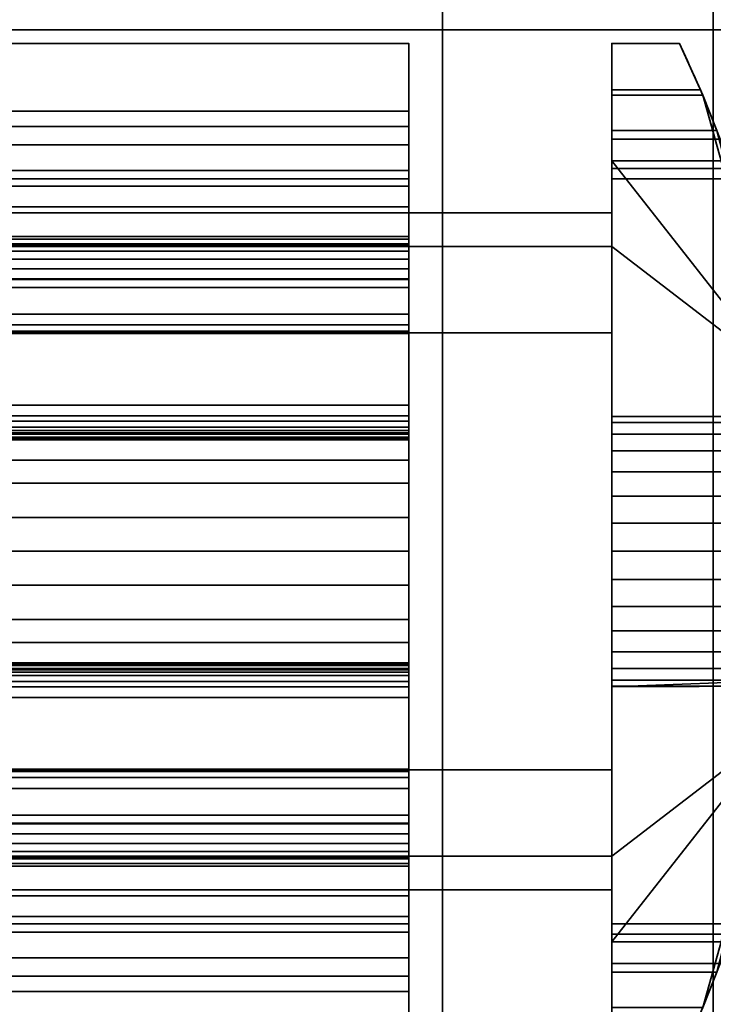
# Model space of a CAD drawing. Header units: millimetres. Extents: x -603 to 3703, y -115 to 249.
# Tile 570 of 656: x 1965 to 1975, y -28 to -13. Entities that reach past the tile are written whole.
import ezdxf

# ---------------------------------------------------------------- set-up
doc = ezdxf.new("R2010")
doc.units = ezdxf.units.MM
doc.layers.add('152', color=7, linetype='Continuous', true_color=0xffffff)

# ---------------------------------------------------------------- blocks, each defined once
blk = doc.blocks.new('UG_SURFACE_002')
at = {"layer": '152', "color": 252, "linetype": 'Continuous', "lineweight": 35}
for points in [[(2165, -13.3, 2212.25), (2165, 230.4, 2212.25), (835, 230.4, 2212.25), (835, -13.3, 2212.25)], [(985, -13.3, 2062.25), (985, 230.4, 2062.25), (2015, 230.4, 2062.25), (2015, -13.3, 2062.25)], [(2165, -13.3, 2212.25), (835, -13.3, 2212.25), (985, -13.3, 2062.25), (2015, -13.3, 2062.25)]]:
    blk.add_3dface(points, dxfattribs=at)
blk = doc.blocks.new('UG_SURFACE_087')
at = {"layer": '152', "color": 250, "linetype": 'Continuous', "lineweight": 35}
for points in [[(1029.5, -14.5, 3.5), (1970.5, -14.5, 3.5), (1970.5, -14.728, 2.352), (1029.5, -14.728, 2.352)], [(1029.5, -14.5, 23.5), (1970.5, -14.5, 23.5), (1970.5, -14.5, 3.5), (1029.5, -14.5, 3.5)], [(1029.5, -15.5, 23.5), (1970.5, -15.5, 23.5), (1970.5, -14.5, 23.5), (1029.5, -14.5, 23.5)], [(1970.5, -14.5, 3.5), (1970.5, -14.5, 23.5), (1970.5, -15.5, 5.5), (1970.5, -15.5, 3.5)], [(1970.5, -15.5, 3.5), (1970.5, -15.606, 2.856), (1970.5, -14.728, 2.352), (1970.5, -14.5, 3.5)], [(1970.5, -14.5, 23.5), (1970.5, -15.5, 23.5), (1970.5, -15.5, 6.5)], [(1970.5, -15.5, 6.5), (1970.5, -15.5, 5.5), (1970.5, -14.5, 23.5)], [(1029.5, -14.728, 2.352), (1970.5, -14.728, 2.352), (1970.5, -15.379, 1.379), (1029.5, -15.379, 1.379)], [(1970.5, -15.606, 2.856), (1970.5, -15.915, 2.281), (1970.5, -15.379, 1.379), (1970.5, -14.728, 2.352)], [(1029.5, -15.379, 1.379), (1970.5, -15.379, 1.379), (1970.5, -16.352, 0.728), (1029.5, -16.352, 0.728)], [(1970.5, -16.352, 0.728), (1970.5, -15.379, 1.379), (1970.5, -15.915, 2.281), (1970.5, -16.391, 1.835)], [(1029.5, -15.5, 5.5), (1970.5, -15.5, 5.5), (1970.5, -19.216, 5.5), (1029.5, -19.216, 5.5)], [(1029.5, -15.5, 3.5), (1970.5, -15.5, 3.5), (1970.5, -15.5, 5.5), (1029.5, -15.5, 5.5)], [(1029.5, -15.606, 2.856), (1970.5, -15.606, 2.856), (1970.5, -15.5, 3.5), (1029.5, -15.5, 3.5)], [(1029.5, -15.5, 6.5), (1970.5, -15.5, 6.5), (1970.5, -15.5, 23.5), (1029.5, -15.5, 23.5)], [(1029.5, -20.5, 6.5), (1970.5, -20.5, 6.5), (1970.5, -15.5, 6.5), (1029.5, -15.5, 6.5)], [(1970.5, -15.5, 6.5), (1970.5, -21, 5.5), (1970.5, -19.216, 5.5)], [(1970.5, -15.5, 6.5), (1970.5, -22.784, 5.5), (1970.5, -21, 5.5)], [(1970.5, -22.784, 5.5), (1970.5, -15.5, 6.5), (1970.5, -20.5, 6.5)], [(1970.5, -19.216, 5.5), (1970.5, -15.5, 5.5), (1970.5, -15.5, 6.5)], [(1029.5, -15.915, 2.281), (1970.5, -15.915, 2.281), (1970.5, -15.606, 2.856), (1029.5, -15.606, 2.856)], [(1029.5, -16.391, 1.835), (1970.5, -16.391, 1.835), (1970.5, -15.915, 2.281), (1029.5, -15.915, 2.281)], [(1029.5, -16.352, 0.728), (1970.5, -16.352, 0.728), (1970.5, -17.5, 0.5), (1029.5, -17.5, 0.5)], [(1029.5, -16.986, 1.567), (1970.5, -16.986, 1.567), (1970.5, -16.391, 1.835), (1029.5, -16.391, 1.835)], [(1970.5, -16.391, 1.835), (1970.5, -16.986, 1.567), (1970.5, -16.352, 0.728)], [(1970.5, -17.5, 0.5), (1970.5, -16.352, 0.728), (1970.5, -17.658, 1.5)], [(1970.5, -17.658, 1.5), (1970.5, -16.352, 0.728), (1970.5, -16.986, 1.567)], [(1029.5, -16.458, 3.623), (1970.5, -16.458, 3.623), (1970.5, -16.486, 3.478), (1029.5, -16.486, 3.478)], [(1029.5, -16.486, 3.767), (1970.5, -16.486, 3.767), (1970.5, -16.458, 3.623), (1029.5, -16.458, 3.623)], [(1029.5, -16.486, 3.478), (1970.5, -16.486, 3.478), (1970.5, -16.566, 3.354), (1029.5, -16.566, 3.354)], [(1029.5, -16.566, 3.891), (1970.5, -16.566, 3.891), (1970.5, -16.486, 3.767), (1029.5, -16.486, 3.767)], [(1029.5, -16.566, 3.354), (1970.5, -16.566, 3.354), (1970.5, -16.687, 3.269), (1029.5, -16.687, 3.269)], [(1029.5, -17.785, 4.87), (1970.5, -17.785, 4.87), (1970.5, -16.566, 3.891), (1029.5, -16.566, 3.891)], [(1970.5, -16.687, 3.269), (1970.5, -16.566, 3.354), (1970.5, -16.486, 3.478), (1970.5, -16.458, 3.623)], [(1970.5, -16.458, 3.623), (1970.5, -16.486, 3.767), (1970.5, -16.687, 3.269)], [(1970.5, -16.486, 3.767), (1970.5, -16.83, 3.235), (1970.5, -16.687, 3.269)], [(1970.5, -16.486, 3.767), (1970.5, -17.103, 3.332), (1970.5, -16.976, 3.257), (1970.5, -16.83, 3.235)], [(1970.5, -16.486, 3.767), (1970.5, -16.566, 3.891), (1970.5, -17.103, 3.332)], [(1970.5, -16.566, 3.891), (1970.5, -17.785, 4.87), (1970.5, -18.843, 4.791), (1970.5, -17.103, 3.332)], [(1029.5, -16.687, 3.269), (1970.5, -16.687, 3.269), (1970.5, -16.83, 3.235), (1029.5, -16.83, 3.235)], [(1029.5, -16.83, 3.235), (1970.5, -16.83, 3.235), (1970.5, -16.976, 3.257), (1029.5, -16.976, 3.257)], [(1029.5, -16.976, 3.257), (1970.5, -16.976, 3.257), (1970.5, -17.103, 3.332), (1029.5, -17.103, 3.332)], [(1029.5, -19.001, 3.033), (1970.5, -19.001, 3.033), (1970.5, -16.986, 1.567), (1029.5, -16.986, 1.567)], [(1970.5, -19.27, 2.674), (1970.5, -17.658, 1.5), (1970.5, -16.986, 1.567), (1970.5, -19.001, 3.033)], [(1029.5, -17.103, 3.332), (1970.5, -17.103, 3.332), (1970.5, -18.843, 4.791), (1029.5, -18.843, 4.791)], [(1029.5, -17.5, 0.5), (1970.5, -17.5, 0.5), (1970.5, -24.5, 0.5), (1029.5, -24.5, 0.5)], [(1970.5, -17.658, 1.5), (1970.5, -24.342, 1.5), (1970.5, -24.5, 0.5), (1970.5, -17.5, 0.5)], [(1029.5, -17.658, 1.5), (1970.5, -17.658, 1.5), (1970.5, -19.27, 2.674), (1029.5, -19.27, 2.674)], [(1029.5, -24.342, 1.5), (1970.5, -24.342, 1.5), (1970.5, -17.658, 1.5), (1029.5, -17.658, 1.5)], [(1029.5, -19.216, 5.5), (1970.5, -19.216, 5.5), (1970.5, -17.785, 4.87), (1029.5, -17.785, 4.87)], [(1970.5, -17.785, 4.87), (1970.5, -19.216, 5.5), (1970.5, -21, 5.5), (1970.5, -18.843, 4.791)], [(1029.5, -18.843, 4.791), (1970.5, -18.843, 4.791), (1970.5, -21, 5.5), (1029.5, -21, 5.5)], [(1029.5, -19.079, 3.07), (1970.5, -19.079, 3.07), (1970.5, -19.001, 3.033), (1029.5, -19.001, 3.033)], [(1970.5, -19.355, 2.821), (1970.5, -19.001, 3.033), (1970.5, -19.079, 3.07)], [(1970.5, -19.355, 2.821), (1970.5, -19.327, 2.739), (1970.5, -19.27, 2.674), (1970.5, -19.001, 3.033)], [(1029.5, -19.166, 3.074), (1970.5, -19.166, 3.074), (1970.5, -19.079, 3.07), (1029.5, -19.079, 3.07)], [(1029.5, -19.248, 3.044), (1970.5, -19.248, 3.044), (1970.5, -19.166, 3.074), (1029.5, -19.166, 3.074)], [(1970.5, -19.079, 3.07), (1970.5, -19.166, 3.074), (1970.5, -19.248, 3.044), (1970.5, -19.355, 2.821)], [(1029.5, -19.313, 2.986), (1970.5, -19.313, 2.986), (1970.5, -19.248, 3.044), (1029.5, -19.248, 3.044)], [(1029.5, -19.27, 2.674), (1970.5, -19.27, 2.674), (1970.5, -19.327, 2.739), (1029.5, -19.327, 2.739)], [(1029.5, -19.35, 2.908), (1970.5, -19.35, 2.908), (1970.5, -19.313, 2.986), (1029.5, -19.313, 2.986)], [(1029.5, -19.327, 2.739), (1970.5, -19.327, 2.739), (1970.5, -19.355, 2.821), (1029.5, -19.355, 2.821)], [(1970.5, -19.248, 3.044), (1970.5, -19.313, 2.986), (1970.5, -19.35, 2.908), (1970.5, -19.355, 2.821)], [(1029.5, -19.355, 2.821), (1970.5, -19.355, 2.821), (1970.5, -19.35, 2.908), (1029.5, -19.35, 2.908)], [(1029.5, -19.653, 7.5), (1970.5, -19.653, 7.5), (1970.5, -20.5, 7.5), (1029.5, -20.5, 7.5)], [(1029.5, -19.995, 8.44), (1970.5, -19.995, 8.44), (1970.5, -19.653, 7.5), (1029.5, -19.653, 7.5)], [(1970.5, -20.5, 7.5), (1970.5, -19.653, 7.5), (1970.5, -19.995, 8.44)], [(1029.5, -22.005, 8.44), (1970.5, -22.005, 8.44), (1970.5, -19.995, 8.44), (1029.5, -19.995, 8.44)], [(1970.5, -19.995, 8.44), (1970.5, -21.5, 7.5), (1970.5, -20.5, 7.5)], [(1970.5, -19.995, 8.44), (1970.5, -22.005, 8.44), (1970.5, -22.347, 7.5), (1970.5, -21.5, 7.5)], [(1029.5, -20.5, 7.5), (1970.5, -20.5, 7.5), (1970.5, -20.5, 6.5), (1029.5, -20.5, 6.5)], [(1970.5, -22.784, 5.5), (1970.5, -20.5, 6.5), (1970.5, -21.5, 6.5)], [(1970.5, -20.5, 6.5), (1970.5, -20.5, 7.5), (1970.5, -21.5, 7.5), (1970.5, -21.5, 6.5)], [(1029.5, -21, 5.5), (1970.5, -21, 5.5), (1970.5, -23.157, 4.791), (1029.5, -23.157, 4.791)], [(1970.5, -22.784, 5.5), (1970.5, -24.215, 4.87), (1970.5, -23.157, 4.791), (1970.5, -21, 5.5)], [(1029.5, -21.5, 7.5), (1970.5, -21.5, 7.5), (1970.5, -22.347, 7.5), (1029.5, -22.347, 7.5)], [(1029.5, -21.5, 6.5), (1970.5, -21.5, 6.5), (1970.5, -21.5, 7.5), (1029.5, -21.5, 7.5)], [(1029.5, -26.5, 6.5), (1970.5, -26.5, 6.5), (1970.5, -21.5, 6.5), (1029.5, -21.5, 6.5)], [(1970.5, -21.5, 6.5), (1970.5, -26.5, 6.5), (1970.5, -26.5, 5.5), (1970.5, -22.784, 5.5)], [(1029.5, -22.347, 7.5), (1970.5, -22.347, 7.5), (1970.5, -22.005, 8.44), (1029.5, -22.005, 8.44)], [(1029.5, -22.645, 2.821), (1970.5, -22.645, 2.821), (1970.5, -22.673, 2.739), (1029.5, -22.673, 2.739)], [(1029.5, -22.65, 2.908), (1970.5, -22.65, 2.908), (1970.5, -22.645, 2.821), (1029.5, -22.645, 2.821)], [(1029.5, -22.687, 2.986), (1970.5, -22.687, 2.986), (1970.5, -22.65, 2.908), (1029.5, -22.65, 2.908)], [(1029.5, -22.673, 2.739), (1970.5, -22.673, 2.739), (1970.5, -22.73, 2.674), (1029.5, -22.73, 2.674)], [(1970.5, -22.921, 3.07), (1970.5, -22.645, 2.821), (1970.5, -22.65, 2.908), (1970.5, -22.687, 2.986)], [(1970.5, -22.921, 3.07), (1970.5, -22.73, 2.674), (1970.5, -22.673, 2.739), (1970.5, -22.645, 2.821)], [(1029.5, -22.752, 3.044), (1970.5, -22.752, 3.044), (1970.5, -22.687, 2.986), (1029.5, -22.687, 2.986)], [(1029.5, -22.73, 2.674), (1970.5, -22.73, 2.674), (1970.5, -24.342, 1.5), (1029.5, -24.342, 1.5)], [(1029.5, -22.834, 3.074), (1970.5, -22.834, 3.074), (1970.5, -22.752, 3.044), (1029.5, -22.752, 3.044)], [(1029.5, -22.784, 5.5), (1970.5, -22.784, 5.5), (1970.5, -26.5, 5.5), (1029.5, -26.5, 5.5)], [(1029.5, -24.215, 4.87), (1970.5, -24.215, 4.87), (1970.5, -22.784, 5.5), (1029.5, -22.784, 5.5)], [(1970.5, -22.687, 2.986), (1970.5, -22.752, 3.044), (1970.5, -22.834, 3.074), (1970.5, -22.921, 3.07)], [(1970.5, -22.921, 3.07), (1970.5, -22.999, 3.033), (1970.5, -22.73, 2.674)], [(1970.5, -22.999, 3.033), (1970.5, -25.014, 1.567), (1970.5, -24.342, 1.5), (1970.5, -22.73, 2.674)], [(1029.5, -22.921, 3.07), (1970.5, -22.921, 3.07), (1970.5, -22.834, 3.074), (1029.5, -22.834, 3.074)], [(1029.5, -22.999, 3.033), (1970.5, -22.999, 3.033), (1970.5, -22.921, 3.07), (1029.5, -22.921, 3.07)], [(1029.5, -25.014, 1.567), (1970.5, -25.014, 1.567), (1970.5, -22.999, 3.033), (1029.5, -22.999, 3.033)], [(1029.5, -23.157, 4.791), (1970.5, -23.157, 4.791), (1970.5, -24.897, 3.332), (1029.5, -24.897, 3.332)], [(1970.5, -24.897, 3.332), (1970.5, -23.157, 4.791), (1970.5, -24.215, 4.87), (1970.5, -25.434, 3.891)], [(1029.5, -25.434, 3.891), (1970.5, -25.434, 3.891), (1970.5, -24.215, 4.87), (1029.5, -24.215, 4.87)], [(1970.5, -25.014, 1.567), (1970.5, -25.648, 0.728), (1970.5, -24.342, 1.5)], [(1970.5, -24.342, 1.5), (1970.5, -25.648, 0.728), (1970.5, -24.5, 0.5)], [(1029.5, -24.5, 0.5), (1970.5, -24.5, 0.5), (1970.5, -25.648, 0.728), (1029.5, -25.648, 0.728)], [(1029.5, -24.897, 3.332), (1970.5, -24.897, 3.332), (1970.5, -25.024, 3.257), (1029.5, -25.024, 3.257)], [(1970.5, -25.024, 3.257), (1970.5, -24.897, 3.332), (1970.5, -25.434, 3.891)], [(1029.5, -25.609, 1.835), (1970.5, -25.609, 1.835), (1970.5, -25.014, 1.567), (1029.5, -25.014, 1.567)], [(1029.5, -25.024, 3.257), (1970.5, -25.024, 3.257), (1970.5, -25.17, 3.235), (1029.5, -25.17, 3.235)], [(1970.5, -25.648, 0.728), (1970.5, -25.014, 1.567), (1970.5, -25.609, 1.835)], [(1970.5, -25.024, 3.257), (1970.5, -25.434, 3.891), (1970.5, -25.514, 3.767), (1970.5, -25.542, 3.623)], [(1970.5, -25.542, 3.623), (1970.5, -25.514, 3.478), (1970.5, -25.024, 3.257)], [(1970.5, -25.17, 3.235), (1970.5, -25.024, 3.257), (1970.5, -25.514, 3.478)], [(1029.5, -25.17, 3.235), (1970.5, -25.17, 3.235), (1970.5, -25.313, 3.269), (1029.5, -25.313, 3.269)], [(1970.5, -25.514, 3.478), (1970.5, -25.434, 3.354), (1970.5, -25.313, 3.269), (1970.5, -25.17, 3.235)], [(1029.5, -25.313, 3.269), (1970.5, -25.313, 3.269), (1970.5, -25.434, 3.354), (1029.5, -25.434, 3.354)], [(1029.5, -25.514, 3.767), (1970.5, -25.514, 3.767), (1970.5, -25.434, 3.891), (1029.5, -25.434, 3.891)], [(1029.5, -25.434, 3.354), (1970.5, -25.434, 3.354), (1970.5, -25.514, 3.478), (1029.5, -25.514, 3.478)], [(1029.5, -25.542, 3.623), (1970.5, -25.542, 3.623), (1970.5, -25.514, 3.767), (1029.5, -25.514, 3.767)], [(1029.5, -25.514, 3.478), (1970.5, -25.514, 3.478), (1970.5, -25.542, 3.623), (1029.5, -25.542, 3.623)], [(1029.5, -26.085, 2.281), (1970.5, -26.085, 2.281), (1970.5, -25.609, 1.835), (1029.5, -25.609, 1.835)], [(1029.5, -25.648, 0.728), (1970.5, -25.648, 0.728), (1970.5, -26.621, 1.379), (1029.5, -26.621, 1.379)], [(1970.5, -25.609, 1.835), (1970.5, -26.085, 2.281), (1970.5, -26.621, 1.379), (1970.5, -25.648, 0.728)], [(1029.5, -26.394, 2.856), (1970.5, -26.394, 2.856), (1970.5, -26.085, 2.281), (1029.5, -26.085, 2.281)], [(1970.5, -27.272, 2.352), (1970.5, -26.621, 1.379), (1970.5, -26.085, 2.281), (1970.5, -26.394, 2.856)], [(1029.5, -26.5, 3.5), (1970.5, -26.5, 3.5), (1970.5, -26.394, 2.856), (1029.5, -26.394, 2.856)], [(1970.5, -27.5, 3.5), (1970.5, -27.272, 2.352), (1970.5, -26.394, 2.856), (1970.5, -26.5, 3.5)], [(1029.5, -26.5, 5.5), (1970.5, -26.5, 5.5), (1970.5, -26.5, 3.5), (1029.5, -26.5, 3.5)], [(1029.5, -26.5, 23.5), (1970.5, -26.5, 23.5), (1970.5, -26.5, 6.5), (1029.5, -26.5, 6.5)], [(1029.5, -27.5, 23.5), (1970.5, -27.5, 23.5), (1970.5, -26.5, 23.5), (1029.5, -26.5, 23.5)], [(1970.5, -27.5, 3.5), (1970.5, -26.5, 3.5), (1970.5, -26.5, 5.5)], [(1970.5, -26.5, 5.5), (1970.5, -26.5, 6.5), (1970.5, -27.5, 3.5)], [(1970.5, -26.5, 6.5), (1970.5, -26.5, 23.5), (1970.5, -27.5, 23.5), (1970.5, -27.5, 3.5)], [(1029.5, -26.621, 1.379), (1970.5, -26.621, 1.379), (1970.5, -27.272, 2.352), (1029.5, -27.272, 2.352)], [(1029.5, -27.272, 2.352), (1970.5, -27.272, 2.352), (1970.5, -27.5, 3.5), (1029.5, -27.5, 3.5)], [(1029.5, -27.5, 3.5), (1970.5, -27.5, 3.5), (1970.5, -27.5, 23.5), (1029.5, -27.5, 23.5)]]:
    blk.add_3dface(points, dxfattribs=at)
blk = doc.blocks.new('UG_SURFACE_088')
at = {"layer": '152', "color": 252, "linetype": 'Continuous', "lineweight": 35}
for points in [[(1029.5, -13.5, 0.5), (1970.5, -13.5, 0.5), (1970.5, -14.5, 0.5), (1029.5, -14.5, 0.5)], [(1029.5, -13.5, 26.5), (1970.5, -13.5, 26.5), (1970.5, -13.5, 0.5), (1029.5, -13.5, 0.5)], [(1029.5, -14.5, 26.5), (1970.5, -14.5, 26.5), (1970.5, -13.5, 26.5), (1029.5, -13.5, 26.5)], [(1029.5, -13.5, 29.5), (1970.5, -13.5, 29.5), (1970.5, -14.5, 29.5), (1029.5, -14.5, 29.5)], [(1029.5, -13.5, 30.5), (1970.5, -13.5, 30.5), (1970.5, -13.5, 29.5), (1029.5, -13.5, 29.5)], [(1029.5, -17.75, 30.5), (1970.5, -17.75, 30.5), (1970.5, -13.5, 30.5), (1029.5, -13.5, 30.5)], [(1970.5, -13.5, 30.5), (1970.5, -16.5, 29.5), (1970.5, -14.5, 29.5)], [(1970.5, -16, 25), (1970.5, -14.5, 24), (1970.5, -13.5, 26.5), (1970.5, -14.5, 26.5)], [(1970.5, -14.5, 29.5), (1970.5, -13.5, 29.5), (1970.5, -13.5, 30.5)], [(1970.5, -13.5, 30.5), (1970.5, -17.75, 30.5), (1970.5, -17.75, 29.5), (1970.5, -16.5, 29.5)], [(1970.5, -14.5, 24), (1970.5, -14.5, 0.5), (1970.5, -13.5, 0.5), (1970.5, -13.5, 26.5)], [(1029.5, -14.5, 24), (1970.5, -14.5, 24), (1970.5, -17.772, 24), (1029.5, -17.772, 24)], [(1029.5, -14.5, 0.5), (1970.5, -14.5, 0.5), (1970.5, -14.5, 24), (1029.5, -14.5, 24)], [(1029.5, -15, 28), (1970.5, -15, 28), (1970.5, -14.5, 26.5), (1029.5, -14.5, 26.5)], [(1029.5, -14.5, 29.5), (1970.5, -14.5, 29.5), (1970.5, -15, 28), (1029.5, -15, 28)], [(1970.5, -16, 27), (1970.5, -16, 25), (1970.5, -14.5, 26.5), (1970.5, -15, 28)], [(1970.5, -16.5, 29.5), (1970.5, -16.5, 28), (1970.5, -16, 27), (1970.5, -14.5, 29.5)], [(1970.5, -15, 28), (1970.5, -14.5, 29.5), (1970.5, -16, 27)], [(1970.5, -16, 25), (1970.5, -17.772, 25), (1970.5, -17.772, 24), (1970.5, -14.5, 24)], [(1029.5, -16, 27), (1970.5, -16, 27), (1970.5, -26, 27), (1029.5, -26, 27)], [(1029.5, -16, 25), (1970.5, -16, 25), (1970.5, -16, 27), (1029.5, -16, 27)], [(1029.5, -17.772, 25), (1970.5, -17.772, 25), (1970.5, -16, 25), (1029.5, -16, 25)], [(1970.5, -26, 27), (1970.5, -16, 27), (1970.5, -16.5, 28), (1970.5, -25.5, 28)], [(1029.5, -16.5, 29.5), (1970.5, -16.5, 29.5), (1970.5, -17.75, 29.5), (1029.5, -17.75, 29.5)], [(1029.5, -16.5, 28), (1970.5, -16.5, 28), (1970.5, -16.5, 29.5), (1029.5, -16.5, 29.5)], [(1029.5, -25.5, 28), (1970.5, -25.5, 28), (1970.5, -16.5, 28), (1029.5, -16.5, 28)], [(1029.5, -17.75, 29.5), (1970.5, -17.75, 29.5), (1970.5, -17.75, 30.5), (1029.5, -17.75, 30.5)], [(1029.5, -17.772, 24), (1970.5, -17.772, 24), (1970.5, -17.772, 25), (1029.5, -17.772, 25)], [(1029.5, -24.228, 24), (1970.5, -24.228, 24), (1970.5, -27.5, 24), (1029.5, -27.5, 24)], [(1029.5, -24.228, 25), (1970.5, -24.228, 25), (1970.5, -24.228, 24), (1029.5, -24.228, 24)], [(1029.5, -26, 25), (1970.5, -26, 25), (1970.5, -24.228, 25), (1029.5, -24.228, 25)], [(1029.5, -24.25, 29.5), (1970.5, -24.25, 29.5), (1970.5, -25.5, 29.5), (1029.5, -25.5, 29.5)], [(1029.5, -24.25, 30.5), (1970.5, -24.25, 30.5), (1970.5, -24.25, 29.5), (1029.5, -24.25, 29.5)], [(1029.5, -28.5, 30.5), (1970.5, -28.5, 30.5), (1970.5, -24.25, 30.5), (1029.5, -24.25, 30.5)], [(1970.5, -27.5, 24), (1970.5, -24.228, 24), (1970.5, -24.228, 25), (1970.5, -26, 25)], [(1970.5, -25.5, 29.5), (1970.5, -24.25, 29.5), (1970.5, -24.25, 30.5), (1970.5, -28.5, 30.5)], [(1029.5, -25.5, 29.5), (1970.5, -25.5, 29.5), (1970.5, -25.5, 28), (1029.5, -25.5, 28)], [(1970.5, -27.5, 29.5), (1970.5, -25.5, 29.5), (1970.5, -28.5, 30.5)], [(1970.5, -27.5, 29.5), (1970.5, -26, 27), (1970.5, -25.5, 28), (1970.5, -25.5, 29.5)], [(1029.5, -26, 27), (1970.5, -26, 27), (1970.5, -26, 25), (1029.5, -26, 25)], [(1970.5, -26, 27), (1970.5, -27.5, 29.5), (1970.5, -27, 28)], [(1970.5, -27, 28), (1970.5, -27.5, 26.5), (1970.5, -26, 25), (1970.5, -26, 27)], [(1970.5, -27.5, 26.5), (1970.5, -28.5, 26.5), (1970.5, -27.5, 24), (1970.5, -26, 25)], [(1029.5, -27, 28), (1970.5, -27, 28), (1970.5, -27.5, 29.5), (1029.5, -27.5, 29.5)], [(1029.5, -27.5, 26.5), (1970.5, -27.5, 26.5), (1970.5, -27, 28), (1029.5, -27, 28)], [(1029.5, -27.5, 0.5), (1970.5, -27.5, 0.5), (1970.5, -28.5, 0.5), (1029.5, -28.5, 0.5)], [(1029.5, -27.5, 24), (1970.5, -27.5, 24), (1970.5, -27.5, 0.5), (1029.5, -27.5, 0.5)], [(1029.5, -27.5, 29.5), (1970.5, -27.5, 29.5), (1970.5, -28.5, 29.5), (1029.5, -28.5, 29.5)], [(1029.5, -28.5, 26.5), (1970.5, -28.5, 26.5), (1970.5, -27.5, 26.5), (1029.5, -27.5, 26.5)], [(1970.5, -28.5, 30.5), (1970.5, -28.5, 29.5), (1970.5, -27.5, 29.5)], [(1970.5, -28.5, 26.5), (1970.5, -28.5, 0.5), (1970.5, -27.5, 0.5), (1970.5, -27.5, 24)]]:
    blk.add_3dface(points, dxfattribs=at)
blk = doc.blocks.new('UG_SURFACE_089')
at = {"layer": '152', "color": 254, "linetype": 'Continuous', "lineweight": 35}
for points in [[(1974.843, -14.265, 15.848), (1973.5, -14.265, 15.848), (1973.5, -13.5, 16), (1974.5, -13.5, 16)], [(1974.5, -13.5, 27), (1973.5, -13.5, 27), (1973.5, -14.184, 27.121), (1974.809, -14.184, 27.121)], [(1974.5, -13.5, 27), (1974.5, -13.5, 16), (1973.5, -13.5, 16), (1973.5, -13.5, 27)], [(1973.5, -13.5, 27), (1973.5, -16.5, 24), (1973.5, -16, 25)], [(1973.5, -14.184, 27.121), (1973.5, -13.5, 27), (1973.5, -16, 25)], [(1973.5, -16.5, 24), (1973.5, -13.5, 27), (1973.5, -13.5, 16), (1973.5, -14.265, 15.848)], [(1974.809, -14.184, 27.121), (1974.843, -14.265, 15.848), (1974.5, -13.5, 16)], [(1974.5, -13.5, 16), (1974.5, -13.5, 27), (1974.809, -14.184, 27.121)], [(1974.809, -14.184, 27.121), (1973.5, -14.184, 27.121), (1973.5, -14.786, 27.468), (1975.052, -14.786, 27.468)], [(1973.5, -14.786, 27.468), (1973.5, -14.184, 27.121), (1973.5, -16, 25)], [(1974.809, -14.184, 27.121), (1975.052, -14.786, 27.468), (1974.843, -14.265, 15.848)], [(1975.101, -14.914, 15.414), (1973.5, -14.914, 15.414), (1973.5, -14.265, 15.848), (1974.843, -14.265, 15.848)], [(1973.5, -16.5, 24), (1973.5, -14.265, 15.848), (1973.5, -14.914, 15.414)], [(1976.008, -18.425, 28), (1974.843, -14.265, 15.848), (1975.052, -14.786, 27.468)], [(1976.008, -18.425, 28), (1975.101, -14.914, 15.414), (1974.843, -14.265, 15.848)], [(1975.052, -14.786, 27.468), (1973.5, -14.786, 27.468), (1973.5, -15.232, 28), (1975.216, -15.232, 28)], [(1973.5, -16, 25), (1973.5, -16, 27), (1973.5, -15.232, 28), (1973.5, -14.786, 27.468)], [(1975.256, -15.348, 14.765), (1973.5, -15.348, 14.765), (1973.5, -14.914, 15.414), (1975.101, -14.914, 15.414)], [(1973.5, -14.914, 15.414), (1973.5, -15.348, 14.765), (1973.5, -16.5, 14), (1973.5, -16.5, 24)], [(1973.5, -15.232, 28), (1973.5, -26.768, 28), (1976.008, -23.575, 28), (1976.008, -18.425, 28)], [(1976.008, -18.425, 28), (1975.216, -15.232, 28), (1973.5, -15.232, 28)], [(1973.5, -26.768, 28), (1973.5, -15.232, 28), (1973.5, -16, 27), (1973.5, -26, 27)], [(1975.308, -15.5, 14), (1973.5, -15.5, 14), (1973.5, -15.348, 14.765), (1975.256, -15.348, 14.765)], [(1973.5, -15.348, 14.765), (1973.5, -15.5, 14), (1973.5, -16.5, 14)], [(1973.5, -16.5, 14), (1973.5, -15.5, 14), (1975.308, -15.5, 14), (1976.008, -18.425, 14)], [(1955.5, -16, 25), (1973.5, -16, 25), (1973.5, -17.772, 25), (1955.5, -17.772, 25)], [(1955.5, -16, 27), (1973.5, -16, 27), (1973.5, -16, 25), (1955.5, -16, 25)], [(1955.5, -26, 27), (1973.5, -26, 27), (1973.5, -16, 27), (1955.5, -16, 27)], [(1973.5, -16.5, 24), (1973.5, -17.772, 24), (1973.5, -17.772, 25), (1973.5, -16, 25)], [(1973.5, -25.5, 14), (1955.5, -25.5, 14), (1955.5, -16.5, 14), (1973.5, -16.5, 14)], [(1955.5, -16.5, 24), (1973.5, -16.5, 24), (1973.5, -16.5, 14), (1955.5, -16.5, 14)], [(1955.5, -17.772, 24), (1973.5, -17.772, 24), (1973.5, -16.5, 24), (1955.5, -16.5, 24)], [(1973.5, -16.5, 14), (1976.008, -18.425, 14), (1976.008, -23.575, 14), (1973.5, -25.5, 14)], [(1955.5, -17.772, 25), (1973.5, -17.772, 25), (1973.5, -17.772, 24), (1955.5, -17.772, 24)], [(1973.5, -19.268, 20.5), (1973.5, -19.011, 21.291), (1973.5, -19.098, 22.118), (1973.5, -21, 21.5)], [(1976.096, -19.098, 22.118), (1973.5, -19.098, 22.118), (1973.5, -19.011, 21.291), (1976.086, -19.011, 21.291)], [(1976.086, -19.011, 21.291), (1973.5, -19.011, 21.291), (1973.5, -19.268, 20.5), (1976.114, -19.268, 20.5)], [(1973.5, -19.098, 22.118), (1973.5, -19.514, 22.838), (1973.5, -20.187, 23.327), (1973.5, -21, 21.5)], [(1976.136, -19.514, 22.838), (1973.5, -19.514, 22.838), (1973.5, -19.098, 22.118), (1976.096, -19.098, 22.118)], [(1973.5, -20.584, 19.544), (1973.5, -19.824, 19.882), (1973.5, -19.268, 20.5), (1973.5, -21, 21.5)], [(1976.114, -19.268, 20.5), (1973.5, -19.268, 20.5), (1973.5, -19.824, 19.882), (1976.16, -19.824, 19.882)], [(1976.181, -20.187, 23.327), (1973.5, -20.187, 23.327), (1973.5, -19.514, 22.838), (1976.136, -19.514, 22.838)], [(1976.16, -19.824, 19.882), (1973.5, -19.824, 19.882), (1973.5, -20.584, 19.544), (1976.195, -20.584, 19.544)], [(1973.5, -20.187, 23.327), (1973.5, -21, 23.5), (1973.5, -21.813, 23.327), (1973.5, -21, 21.5)], [(1976.2, -21, 23.5), (1973.5, -21, 23.5), (1973.5, -20.187, 23.327), (1976.181, -20.187, 23.327)], [(1973.5, -22.176, 19.882), (1973.5, -21.416, 19.544), (1973.5, -20.584, 19.544), (1973.5, -21, 21.5)], [(1976.195, -20.584, 19.544), (1973.5, -20.584, 19.544), (1973.5, -21.416, 19.544), (1976.195, -21.416, 19.544)], [(1973.5, -21, 21.5), (1973.5, -22.989, 21.291), (1973.5, -22.732, 20.5), (1973.5, -22.176, 19.882)], [(1973.5, -21.813, 23.327), (1973.5, -22.486, 22.838), (1973.5, -22.902, 22.118), (1973.5, -21, 21.5)], [(1973.5, -22.902, 22.118), (1973.5, -23, 21.5), (1973.5, -22.989, 21.291), (1973.5, -21, 21.5)], [(1976.181, -21.813, 23.327), (1973.5, -21.813, 23.327), (1973.5, -21, 23.5), (1976.2, -21, 23.5)], [(1976.195, -21.416, 19.544), (1973.5, -21.416, 19.544), (1973.5, -22.176, 19.882), (1976.16, -22.176, 19.882)], [(1976.136, -22.486, 22.838), (1973.5, -22.486, 22.838), (1973.5, -21.813, 23.327), (1976.181, -21.813, 23.327)], [(1976.16, -22.176, 19.882), (1973.5, -22.176, 19.882), (1973.5, -22.732, 20.5), (1976.114, -22.732, 20.5)], [(1976.096, -22.902, 22.118), (1973.5, -22.902, 22.118), (1973.5, -22.486, 22.838), (1976.136, -22.486, 22.838)], [(1976.114, -22.732, 20.5), (1973.5, -22.732, 20.5), (1973.5, -22.989, 21.291), (1976.086, -22.989, 21.291)], [(1976.096, -22.902, 22.118), (1976.086, -22.989, 21.291), (1973.5, -23, 21.5)], [(1973.5, -23, 21.5), (1973.5, -22.902, 22.118), (1976.096, -22.902, 22.118)], [(1976.086, -22.989, 21.291), (1973.5, -22.989, 21.291), (1973.5, -23, 21.5)], [(1973.5, -26.768, 28), (1975.216, -26.768, 28), (1976.008, -23.575, 28)], [(1976.008, -23.575, 14), (1975.308, -26.5, 14), (1973.5, -26.5, 14), (1973.5, -25.5, 14)], [(1975.052, -27.214, 27.468), (1974.843, -27.735, 15.848), (1976.008, -23.575, 28)], [(1974.843, -27.735, 15.848), (1975.101, -27.086, 15.414), (1976.008, -23.575, 28)], [(1955.5, -25.5, 24), (1973.5, -25.5, 24), (1973.5, -24.228, 24), (1955.5, -24.228, 24)], [(1955.5, -24.228, 24), (1973.5, -24.228, 24), (1973.5, -24.228, 25), (1955.5, -24.228, 25)], [(1955.5, -24.228, 25), (1973.5, -24.228, 25), (1973.5, -26, 25), (1955.5, -26, 25)], [(1973.5, -26, 25), (1973.5, -24.228, 25), (1973.5, -24.228, 24), (1973.5, -25.5, 24)], [(1955.5, -25.5, 14), (1973.5, -25.5, 14), (1973.5, -25.5, 24), (1955.5, -25.5, 24)], [(1973.5, -26, 25), (1973.5, -25.5, 24), (1973.5, -28.5, 27)], [(1973.5, -25.5, 24), (1973.5, -25.5, 14), (1973.5, -26.652, 14.765), (1973.5, -27.086, 15.414)], [(1973.5, -27.086, 15.414), (1973.5, -27.735, 15.848), (1973.5, -25.5, 24)], [(1973.5, -25.5, 14), (1973.5, -26.5, 14), (1973.5, -26.652, 14.765)], [(1973.5, -27.735, 15.848), (1973.5, -28.5, 16), (1973.5, -28.5, 27), (1973.5, -25.5, 24)], [(1955.5, -26, 25), (1973.5, -26, 25), (1973.5, -26, 27), (1955.5, -26, 27)], [(1973.5, -26, 25), (1973.5, -28.5, 27), (1973.5, -27.816, 27.121)], [(1973.5, -27.816, 27.121), (1973.5, -27.214, 27.468), (1973.5, -26, 25)], [(1973.5, -27.214, 27.468), (1973.5, -26.768, 28), (1973.5, -26, 27), (1973.5, -26, 25)], [(1975.256, -26.652, 14.765), (1973.5, -26.652, 14.765), (1973.5, -26.5, 14), (1975.308, -26.5, 14)], [(1975.101, -27.086, 15.414), (1973.5, -27.086, 15.414), (1973.5, -26.652, 14.765), (1975.256, -26.652, 14.765)], [(1975.216, -26.768, 28), (1973.5, -26.768, 28), (1973.5, -27.214, 27.468), (1975.052, -27.214, 27.468)], [(1974.843, -27.735, 15.848), (1973.5, -27.735, 15.848), (1973.5, -27.086, 15.414), (1975.101, -27.086, 15.414)], [(1975.052, -27.214, 27.468), (1973.5, -27.214, 27.468), (1973.5, -27.816, 27.121), (1974.809, -27.816, 27.121)], [(1974.843, -27.735, 15.848), (1975.052, -27.214, 27.468), (1974.809, -27.816, 27.121)]]:
    blk.add_3dface(points, dxfattribs=at)
blk = doc.blocks.new('UG_SURFACE_090')
at = {"layer": '152', "color": 43, "linetype": 'Continuous', "lineweight": 35}
for points in [[(1029, -34, 2017), (1971, -34, 2017), (1971, 0, 2017), (1029, 0, 2017)], [(1971, 0, 2017), (1971, -34, 2017), (1971, -34), (1971, -29, 30.5)], [(1971, -29, 30.5), (1971, -13, 30.5), (1971, 0, 2017)], [(1029, -29, 30.5), (1029, -13, 30.5), (1971, -13, 30.5), (1971, -29, 30.5)]]:
    blk.add_3dface(points, dxfattribs=at)
blk = doc.blocks.new('UG_SURFACE_152')
at = {"layer": '152', "color": 252, "linetype": 'Continuous', "lineweight": 35}
for points in [[(1023.5, -30.22, 2021.75), (1976.5, -30.22, 2021.75), (1976.5, 62.62, 2021.75), (1023.5, 62.62, 2021.75)], [(1025, -30.22, 2020.25), (1025, 62.62, 2020.25), (1975, 62.62, 2020.25), (1975, -30.22, 2020.25)], [(970, -13.3, 2075.25), (2030, -13.3, 2075.25), (2028.5, -13.3, 2073.75), (971.5, -13.3, 2073.75)], [(970, -13.3, 2075.25), (970, -30.22, 2075.25), (2030, -30.22, 2075.25), (2030, -13.3, 2075.25)], [(971.5, -13.3, 2073.75), (2028.5, -13.3, 2073.75), (2028.5, -30.22, 2073.75), (971.5, -30.22, 2073.75)]]:
    blk.add_3dface(points, dxfattribs=at)

msp = doc.modelspace()

# ---------------------------------------------------------------- linework, layer by layer
at = {"layer": '152', "color": 252, "linetype": 'Continuous', "lineweight": -3, "true_color": 0x939598}
for p, q in [((1975, -30.22, 2020.25), (1975, 62.62, 2020.25)), ((1971, 0, 2017), (1971, -34, 2017)), ((1971, -29, 30.5), (1971, -13, 30.5)), ((835, -13.3, 2212.25), (2165, -13.3, 2212.25)), ((2030, -13.3, 2075.25), (970, -13.3, 2075.25)), ((2028.5, -13.3, 2073.75), (971.5, -13.3, 2073.75)), ((2015, -13.3, 2062.25), (985, -13.3, 2062.25)), ((1970.5, -13.5, 30.5), (1029.5, -13.5, 30.5)), ((1970.5, -13.5, 0.5), (1029.5, -13.5, 0.5)), ((1970.5, -13.5, 26.5), (1029.5, -13.5, 26.5)), ((1970.5, -13.5, 29.5), (1029.5, -13.5, 29.5)), ((1970.5, -13.5, 29.5), (1970.5, -13.5, 30.5)), ((1970.5, -14.5, 29.5), (1970.5, -13.5, 29.5)), ((1970.5, -13.5, 26.5), (1970.5, -14.5, 26.5)), ((1970.5, -13.5, 30.5), (1970.5, -17.75, 30.5)), ((1970.5, -13.5, 0.5), (1970.5, -13.5, 26.5)), ((1970.5, -14.5, 0.5), (1970.5, -13.5, 0.5)), ((1974.5, -13.5, 27), (1973.5, -13.5, 27)), ((1973.5, -13.5, 16), (1973.5, -13.5, 27)), ((1974.5, -13.5, 16), (1973.5, -13.5, 16)), ((1974.5, -13.5, 27), (1974.5, -13.5, 16)), ((1970.5, -14.5, 0.5), (1029.5, -14.5, 0.5)), ((1970.5, -14.5, 26.5), (1029.5, -14.5, 26.5)), ((1970.5, -14.5, 29.5), (1029.5, -14.5, 29.5)), ((1970.5, -14.5, 3.5), (1029.5, -14.5, 3.5)), ((1970.5, -14.5, 24), (1029.5, -14.5, 24)), ((1970.5, -14.5, 23.5), (1029.5, -14.5, 23.5)), ((1970.5, -14.5, 24), (1970.5, -14.5, 0.5)), ((1970.5, -17.772, 24), (1970.5, -14.5, 24)), ((1970.5, -15, 28), (1970.5, -14.5, 29.5)), ((1970.5, -14.5, 3.5), (1970.5, -14.5, 23.5)), ((1970.5, -14.5, 26.5), (1970.5, -15, 28)), ((1970.5, -14.5, 23.5), (1970.5, -15.5, 23.5)), ((1970.5, -15, 28), (1029.5, -15, 28)), ((1975.216, -15.232, 28), (1973.5, -15.232, 28)), ((1973.5, -15.232, 28), (1973.5, -26.768, 28)), ((1970.5, -15.5, 23.5), (1029.5, -15.5, 23.5)), ((1970.5, -15.5, 6.5), (1029.5, -15.5, 6.5)), ((1970.5, -15.5, 5.5), (1029.5, -15.5, 5.5)), ((1970.5, -15.5, 3.5), (1029.5, -15.5, 3.5)), ((1970.5, -19.216, 5.5), (1970.5, -15.5, 5.5)), ((1970.5, -15.5, 6.5), (1970.5, -20.5, 6.5)), ((1970.5, -15.5, 23.5), (1970.5, -15.5, 6.5)), ((1970.5, -15.5, 5.5), (1970.5, -15.5, 3.5)), ((1975.308, -15.5, 14), (1973.5, -15.5, 14)), ((1973.5, -16.5, 14), (1973.5, -15.5, 14)), ((1970.5, -16, 27), (1029.5, -16, 27)), ((1970.5, -16, 25), (1029.5, -16, 25)), ((1973.5, -16, 27), (1955.5, -16, 27)), ((1973.5, -16, 25), (1955.5, -16, 25)), ((1970.5, -16, 25), (1970.5, -17.772, 25)), ((1970.5, -16, 27), (1970.5, -16, 25)), ((1970.5, -26, 27), (1970.5, -16, 27)), ((1973.5, -16, 25), (1973.5, -16, 27)), ((1973.5, -17.772, 25), (1973.5, -16, 25)), ((1973.5, -16, 27), (1973.5, -26, 27)), ((1970.5, -16.5, 29.5), (1029.5, -16.5, 29.5)), ((1970.5, -16.5, 28), (1029.5, -16.5, 28)), ((1970.5, -16.566, 3.891), (1029.5, -16.566, 3.891)), ((1973.5, -16.5, 24), (1955.5, -16.5, 24)), ((1973.5, -16.5, 14), (1955.5, -16.5, 14)), ((1970.5, -16.5, 28), (1970.5, -25.5, 28)), ((1970.5, -16.5, 29.5), (1970.5, -16.5, 28)), ((1970.5, -17.75, 29.5), (1970.5, -16.5, 29.5)), ((1973.5, -16.5, 14), (1973.5, -16.5, 24)), ((1973.5, -16.5, 24), (1973.5, -17.772, 24)), ((1970.5, -16.986, 1.567), (1029.5, -16.986, 1.567)), ((1970.5, -16.986, 1.567), (1970.5, -19.001, 3.033)), ((1970.5, -17.103, 3.332), (1029.5, -17.103, 3.332)), ((1970.5, -17.5, 0.5), (1029.5, -17.5, 0.5)), ((1970.5, -24.5, 0.5), (1970.5, -17.5, 0.5)), ((1970.5, -17.658, 1.5), (1029.5, -17.658, 1.5)), ((1970.5, -17.658, 1.5), (1970.5, -24.342, 1.5)), ((1970.5, -19.27, 2.674), (1970.5, -17.658, 1.5)), ((1970.5, -17.75, 30.5), (1029.5, -17.75, 30.5)), ((1970.5, -17.75, 29.5), (1029.5, -17.75, 29.5)), ((1970.5, -17.772, 25), (1029.5, -17.772, 25)), ((1970.5, -17.772, 24), (1029.5, -17.772, 24)), ((1973.5, -17.772, 25), (1955.5, -17.772, 25)), ((1973.5, -17.772, 24), (1955.5, -17.772, 24)), ((1970.5, -17.75, 30.5), (1970.5, -17.75, 29.5)), ((1970.5, -17.772, 25), (1970.5, -17.772, 24)), ((1973.5, -17.772, 24), (1973.5, -17.772, 25)), ((1970.5, -19.001, 3.033), (1029.5, -19.001, 3.033)), ((1970.5, -19.216, 5.5), (1029.5, -19.216, 5.5)), ((1970.5, -19.27, 2.674), (1029.5, -19.27, 2.674)), ((1970.5, -19.653, 7.5), (1029.5, -19.653, 7.5)), ((1970.5, -19.653, 7.5), (1970.5, -19.995, 8.44)), ((1970.5, -20.5, 7.5), (1970.5, -19.653, 7.5)), ((1970.5, -19.995, 8.44), (1029.5, -19.995, 8.44)), ((1970.5, -19.995, 8.44), (1970.5, -22.005, 8.44)), ((1970.5, -20.5, 6.5), (1029.5, -20.5, 6.5)), ((1970.5, -20.5, 7.5), (1029.5, -20.5, 7.5)), ((1970.5, -20.5, 6.5), (1970.5, -20.5, 7.5)), ((1970.5, -21, 5.5), (1029.5, -21, 5.5)), ((1970.5, -21.5, 7.5), (1029.5, -21.5, 7.5)), ((1970.5, -21.5, 6.5), (1029.5, -21.5, 6.5)), ((1970.5, -21.5, 6.5), (1970.5, -26.5, 6.5)), ((1970.5, -21.5, 7.5), (1970.5, -21.5, 6.5)), ((1970.5, -22.347, 7.5), (1970.5, -21.5, 7.5)), ((1970.5, -22.005, 8.44), (1029.5, -22.005, 8.44)), ((1970.5, -22.005, 8.44), (1970.5, -22.347, 7.5)), ((1970.5, -22.347, 7.5), (1029.5, -22.347, 7.5)), ((1970.5, -22.73, 2.674), (1029.5, -22.73, 2.674)), ((1970.5, -22.784, 5.5), (1029.5, -22.784, 5.5)), ((1970.5, -24.342, 1.5), (1970.5, -22.73, 2.674)), ((1970.5, -26.5, 5.5), (1970.5, -22.784, 5.5)), ((1970.5, -22.999, 3.033), (1029.5, -22.999, 3.033)), ((1970.5, -22.999, 3.033), (1970.5, -25.014, 1.567)), ((1970.5, -24.228, 24), (1029.5, -24.228, 24)), ((1970.5, -24.228, 25), (1029.5, -24.228, 25)), ((1970.5, -24.25, 29.5), (1029.5, -24.25, 29.5)), ((1970.5, -24.25, 30.5), (1029.5, -24.25, 30.5)), ((1973.5, -24.228, 25), (1955.5, -24.228, 25)), ((1973.5, -24.228, 24), (1955.5, -24.228, 24)), ((1970.5, -27.5, 24), (1970.5, -24.228, 24)), ((1970.5, -24.228, 25), (1970.5, -26, 25)), ((1970.5, -24.228, 24), (1970.5, -24.228, 25)), ((1970.5, -25.5, 29.5), (1970.5, -24.25, 29.5)), ((1970.5, -24.25, 29.5), (1970.5, -24.25, 30.5)), ((1970.5, -24.25, 30.5), (1970.5, -28.5, 30.5)), ((1973.5, -26, 25), (1973.5, -24.228, 25)), ((1973.5, -24.228, 25), (1973.5, -24.228, 24)), ((1973.5, -24.228, 24), (1973.5, -25.5, 24)), ((1970.5, -24.342, 1.5), (1029.5, -24.342, 1.5)), ((1970.5, -24.5, 0.5), (1029.5, -24.5, 0.5)), ((1970.5, -24.897, 3.332), (1029.5, -24.897, 3.332)), ((1970.5, -25.014, 1.567), (1029.5, -25.014, 1.567)), ((1970.5, -25.434, 3.891), (1029.5, -25.434, 3.891)), ((1970.5, -25.5, 28), (1029.5, -25.5, 28)), ((1970.5, -25.5, 29.5), (1029.5, -25.5, 29.5)), ((1973.5, -25.5, 14), (1955.5, -25.5, 14)), ((1973.5, -25.5, 24), (1955.5, -25.5, 24)), ((1970.5, -25.5, 28), (1970.5, -25.5, 29.5)), ((1973.5, -26.5, 14), (1973.5, -25.5, 14)), ((1973.5, -25.5, 24), (1973.5, -25.5, 14)), ((1970.5, -26, 25), (1029.5, -26, 25)), ((1970.5, -26, 27), (1029.5, -26, 27)), ((1973.5, -26, 27), (1955.5, -26, 27)), ((1973.5, -26, 25), (1955.5, -26, 25)), ((1970.5, -26, 25), (1970.5, -26, 27)), ((1973.5, -26, 27), (1973.5, -26, 25)), ((1970.5, -26.5, 6.5), (1029.5, -26.5, 6.5)), ((1970.5, -26.5, 23.5), (1029.5, -26.5, 23.5)), ((1970.5, -26.5, 3.5), (1029.5, -26.5, 3.5)), ((1970.5, -26.5, 5.5), (1029.5, -26.5, 5.5)), ((1970.5, -26.5, 23.5), (1970.5, -27.5, 23.5)), ((1970.5, -26.5, 6.5), (1970.5, -26.5, 23.5)), ((1970.5, -26.5, 3.5), (1970.5, -26.5, 5.5)), ((1975.308, -26.5, 14), (1973.5, -26.5, 14)), ((1975.216, -26.768, 28), (1973.5, -26.768, 28)), ((1970.5, -27, 28), (1029.5, -27, 28)), ((1970.5, -27, 28), (1970.5, -27.5, 26.5)), ((1970.5, -27.5, 29.5), (1970.5, -27, 28)), ((1970.5, -27.5, 3.5), (1029.5, -27.5, 3.5)), ((1970.5, -27.5, 23.5), (1029.5, -27.5, 23.5)), ((1970.5, -27.5, 26.5), (1029.5, -27.5, 26.5)), ((1970.5, -27.5, 0.5), (1029.5, -27.5, 0.5)), ((1970.5, -27.5, 29.5), (1029.5, -27.5, 29.5)), ((1970.5, -27.5, 24), (1029.5, -27.5, 24)), ((1970.5, -28.5, 0.5), (1970.5, -27.5, 0.5)), ((1970.5, -27.5, 26.5), (1970.5, -28.5, 26.5)), ((1970.5, -28.5, 29.5), (1970.5, -27.5, 29.5)), ((1970.5, -27.5, 23.5), (1970.5, -27.5, 3.5)), ((1970.5, -27.5, 0.5), (1970.5, -27.5, 24))]:
    msp.add_line(p, q, dxfattribs=at)
at = {"layer": '152', "color": 252, "linetype": 'Continuous', "lineweight": -3, "true_color": 0x939598, "extrusion": (1, 0, 0)}
msp.add_circle((-21, 21.5, 1973.5), 2, dxfattribs=at)
at = {"layer": '152', "color": 252, "linetype": 'Continuous', "lineweight": -3, "true_color": 0x939598, "extrusion": (-1, 0, 0)}
for centre, radius, start, end in [((13.5, 14, -1973.5), 2, 0, 90), ((13.5, 29, -1973.5), 2, 270, 330), ((17.5, 3.5, -1970.5), 2, 180, 255.1204), ((21.76, -0.452, -1970.5), 6, 97.2769, 140.9076), ((20.24, -0.452, -1970.5), 6, 39.0924, 82.7231), ((24.5, 3.5, -1970.5), 2, 284.8796, 0), ((28.5, 14, -1973.5), 2, 90, 180), ((28.5, 29, -1973.5), 2, 210, 270)]:
    msp.add_arc(centre, radius, start, end, dxfattribs=at)
at = {"layer": '152', "color": 252, "linetype": 'Continuous', "lineweight": -3, "true_color": 0x939598, "extrusion": (1, 0, 0)}
for centre, radius, start, end in [((-17.5, 3.5, 1970.5), 3, 270, 0), ((-16.846, 3.623, 1970.5), 0.388, 228.5685, 43.7698), ((-20.899, -0.259, 1970.5), 6, 43.7698, 73.7131), ((-19.133, 2.852, 1970.5), 0.225, 53.9491, 232.3529), ((-22.867, 2.852, 1970.5), 0.225, 307.6471, 126.0509), ((-21.101, -0.259, 1970.5), 6, 106.2869, 136.2302), ((-24.5, 3.5, 1970.5), 3, 180, 270), ((-25.154, 3.623, 1970.5), 0.388, 136.2302, 311.4315)]:
    msp.add_arc(centre, radius, start, end, dxfattribs=at)
at = {"layer": '152', "color": 252, "linetype": 'Continuous', "lineweight": -3, "true_color": 0x939598}
for points in [[(1975.308, -15.5, 14), (1975.308, -15.5, 14.551), (1975.231, -15.261, 15.084), (1974.946, -14.503, 15.808), (1974.737, -13.996, 16), (1974.5, -13.5, 16)], [(1974.5, -28.5, 16), (1974.737, -28.004, 16), (1974.944, -27.502, 15.812), (1975.232, -26.737, 15.083), (1975.308, -26.5, 14.551), (1975.308, -26.5, 14)]]:
    msp.add_open_spline(points, degree=3, knots=[0, 0, 0, 0, 0.5, 0.5, 1, 1, 1, 1], dxfattribs=at)
for points in [[(1974.5, -13.5, 27), (1974.822, -14.174, 27), (1975.086, -14.864, 27.362), (1975.216, -15.232, 28)], [(1975.216, -26.768, 28), (1975.087, -27.136, 27.363), (1974.822, -27.827, 27), (1974.5, -28.5, 27)]]:
    msp.add_open_spline(points, degree=3, dxfattribs=at)

# ---------------------------------------------------------------- block references
for name in ['UG_SURFACE_002', 'UG_SURFACE_152', 'UG_SURFACE_090', 'UG_SURFACE_088', 'UG_SURFACE_089', 'UG_SURFACE_087']:
    msp.add_blockref(name, (0, 0), dxfattribs=at)

doc.saveas('drawing.dxf')
